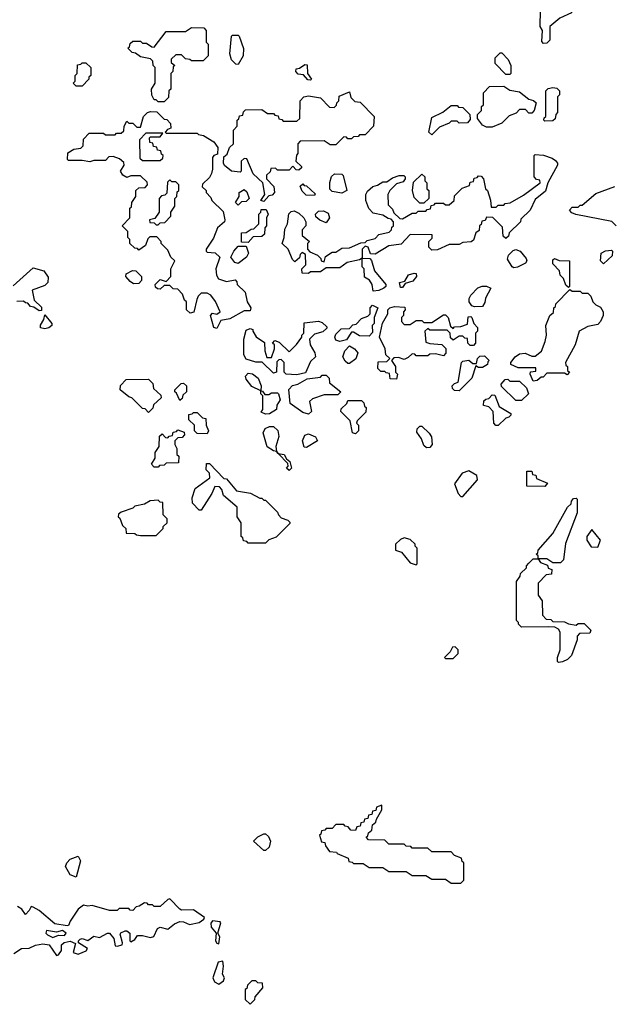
# Model space of a CAD drawing. Extents: x 2889633 to 3052318, y 540750 to 918690.
# Tile 301 of 656: x 2954906 to 2957950, y 746560 to 751600. Entities that reach past the tile are written whole.
import ezdxf

# ---------------------------------------------------------------- set-up
doc = ezdxf.new("R2010")
doc.units = 0

msp = doc.modelspace()

# ---------------------------------------------------------------- linework, layer by layer
at = {"layer": '0CON02XD'}
for points in [[(2957588.3, 751478.3), (2957578.3, 751488.3), (2957582.5, 751545), (2957570, 751565), (2957571.7, 751648.3), (2957605, 751670), (2957635, 751670), (2957662.5, 751652.5), (2957675, 751657.5), (2957720, 751655), (2957730, 751645), (2957730, 751635), (2957671.7, 751608.3), (2957620, 751565), (2957620, 751495), (2957605, 751480), (2957588.3, 751478.3)], [(2955645, 751180), (2955615, 751180), (2955605, 751190), (2955595, 751190), (2955583, 751213), (2955580, 751245), (2955600, 751275), (2955600, 751355), (2955590, 751365), (2955588.3, 751388.3), (2955575, 751400), (2955525, 751410), (2955498.3, 751428.3), (2955481.7, 751431.7), (2955460, 751455), (2955468.3, 751461.7), (2955471.7, 751478.3), (2955485, 751490), (2955525, 751490), (2955535, 751480), (2955555, 751480), (2955581.7, 751461.7), (2955595, 751460), (2955655, 751540), (2955755, 751540), (2955785, 751560), (2955848.3, 751558.3), (2955860, 751545), (2955860, 751485), (2955870, 751475), (2955870, 751415), (2955845, 751390), (2955785, 751390), (2955777, 751397), (2955755, 751400), (2955735, 751420), (2955705, 751420), (2955681.7, 751398.3), (2955681.7, 751381.7), (2955700, 751365), (2955691.7, 751358.3), (2955690, 751335), (2955680, 751325), (2955680, 751245), (2955670, 751235), (2955668.3, 751201.7), (2955645, 751180)], [(2956025, 751370), (2956011.7, 751371.7), (2955990, 751395), (2955982.5, 751425), (2955990, 751515), (2955995, 751520), (2956025, 751520), (2956030, 751515), (2956051.7, 751451.7), (2956050, 751415), (2956025, 751370)], [(2957415, 751320), (2957395, 751320), (2957340, 751375), (2957340, 751405), (2957365, 751430), (2957375, 751430), (2957407, 751397), (2957420, 751365), (2957420, 751325), (2957415, 751320)], [(2955225, 751260), (2955195, 751260), (2955180, 751275), (2955190, 751285), (2955190, 751315), (2955200, 751325), (2955201.7, 751368.3), (2955218.3, 751371.7), (2955225, 751380), (2955245, 751380), (2955270, 751355), (2955270, 751315), (2955260, 751305), (2955260, 751295), (2955225, 751260)], [(2956395, 751290), (2956381.7, 751291.7), (2956358.3, 751318.3), (2956331.7, 751321.7), (2956320, 751335), (2956321.7, 751348.3), (2956338.3, 751351.7), (2956365, 751370), (2956378.3, 751368.3), (2956380, 751325), (2956400, 751295), (2956395, 751290)], [(2956155, 750670), (2956140, 750675), (2956160, 750705), (2956150, 750765), (2956101.7, 750811.7), (2956068.3, 750888.3), (2956055, 750890), (2956040, 750875), (2956040, 750825), (2956035, 750820), (2955990, 750825), (2955953.6, 750853.6), (2955950, 750865), (2955951.7, 750898.3), (2955968.3, 750911.7), (2955980, 750945), (2956000, 750965), (2956000, 751035), (2956020, 751055), (2956020, 751085), (2956028.3, 751091.7), (2956031.7, 751108.3), (2956048.3, 751111.7), (2956051.7, 751128.3), (2956061.7, 751138.3), (2956145, 751140), (2956175, 751120), (2956205, 751120), (2956211.7, 751111.7), (2956228.3, 751108.3), (2956231.7, 751091.7), (2956248.3, 751088.3), (2956255, 751080), (2956325, 751080), (2956340, 751095), (2956342.5, 751185), (2956360, 751205), (2956385, 751210), (2956445, 751200), (2956491.7, 751151.7), (2956515, 751150), (2956528.3, 751161.7), (2956530, 751175), (2956540, 751185), (2956541.7, 751208.3), (2956595, 751230), (2956601.7, 751201.7), (2956621.7, 751181.7), (2956648.3, 751178.3), (2956720, 751105), (2956717.5, 751055), (2956675, 751010), (2956645, 751010), (2956638.3, 751001.7), (2956615, 751000), (2956605, 750990), (2956585, 750990), (2956578.3, 750998.3), (2956565, 751000), (2956525, 750960), (2956495, 750960), (2956465, 750980), (2956341.7, 750978.3), (2956330, 750965), (2956330, 750915), (2956323, 750907), (2956320, 750875), (2956348.3, 750848.3), (2956348.3, 750841.7), (2956335, 750830), (2956321.7, 750831.7), (2956305, 750850), (2956285, 750830), (2956225, 750830), (2956215, 750840), (2956191.7, 750838.3), (2956188.3, 750821.7), (2956170, 750805), (2956170, 750785), (2956207, 750747), (2956210, 750715), (2956198.3, 750701.7), (2956181.7, 750698.3), (2956155, 750670)], [(2957325, 751050), (2957295, 751050), (2957275, 751060), (2957250, 751095), (2957250, 751115), (2957270, 751135), (2957270, 751155), (2957280, 751165), (2957280, 751225), (2957311.7, 751258.3), (2957385, 751260), (2957415, 751240), (2957465, 751230), (2957513, 751193), (2957537, 751187), (2957550, 751175), (2957540, 751135), (2957528.3, 751121.7), (2957511.7, 751121.7), (2957495, 751140), (2957465, 751140), (2957448.3, 751121.7), (2957411.7, 751108.3), (2957375, 751070), (2957325, 751050)], [(2957595, 751080), (2957590, 751085), (2957591.7, 751098.3), (2957600, 751105), (2957600, 751235), (2957611.7, 751248.3), (2957635, 751252.5), (2957655, 751250), (2957670, 751235), (2957670, 751215), (2957660, 751205), (2957660, 751125), (2957650, 751115), (2957647, 751093), (2957635, 751082.5), (2957595, 751080)], [(2955915, 750020), (2955900, 750025), (2955882.5, 750085), (2955893, 750097), (2955915, 750092.5), (2955932.5, 750105), (2955908.3, 750158.3), (2955885, 750190), (2955865, 750200), (2955835, 750200), (2955820, 750185), (2955813, 750167), (2955797.5, 750102.5), (2955778.3, 750098.3), (2955760, 750115), (2955760, 750155), (2955750, 750165), (2955740, 750195), (2955715, 750220), (2955691.7, 750221.7), (2955675, 750240), (2955645, 750240), (2955625, 750220), (2955611.7, 750221.7), (2955601.7, 750231.7), (2955600, 750245), (2955625, 750270), (2955655, 750260), (2955680, 750285), (2955680, 750325), (2955700, 750365), (2955680, 750385), (2955665, 750420), (2955630, 750455), (2955630, 750465), (2955608.3, 750488.3), (2955571.7, 750488.3), (2955561.7, 750478.3), (2955550, 750445), (2955515, 750420), (2955508.3, 750428.3), (2955495, 750430), (2955470, 750455), (2955470, 750475), (2955460, 750485), (2955460, 750515), (2955430, 750545), (2955470, 750585), (2955470, 750635), (2955478.3, 750641.7), (2955480, 750665), (2955500, 750695), (2955500, 750725), (2955515, 750740), (2955548.3, 750741.7), (2955560, 750755), (2955558.3, 750768.3), (2955525, 750800), (2955475, 750800), (2955455, 750792.5), (2955433.6, 750803.6), (2955422.5, 750825), (2955440, 750855), (2955438.3, 750868.3), (2955417, 750887), (2955385, 750900), (2955361.7, 750898.3), (2955345, 750880), (2955285, 750880), (2955265, 750872.5), (2955225, 750880), (2955155, 750880), (2955150, 750885), (2955151.7, 750918.3), (2955183, 750937), (2955218.3, 750941.7), (2955230, 750955), (2955231.7, 750988.3), (2955261.7, 751018.3), (2955335, 751020), (2955345, 751010), (2955395, 751010), (2955401.7, 751018.3), (2955425, 751020), (2955438.3, 751031.7), (2955440, 751055), (2955455, 751080), (2955465, 751070), (2955485, 751070), (2955505, 751050), (2955525, 751050), (2955540, 751105), (2955560, 751125), (2955575, 751130), (2955608.3, 751128.3), (2955645, 751090), (2955658.3, 751088.3), (2955678.3, 751068.3), (2955680, 751045), (2955661.7, 751038.3), (2955650, 751025), (2955655, 751020), (2955815, 751020), (2955821.7, 751011.7), (2955847, 751007), (2955900, 750975), (2955920, 750945), (2955918.3, 750911.7), (2955900, 750905), (2955892.5, 750895), (2955892.5, 750835), (2955887, 750813), (2955878.3, 750791.7), (2955841.7, 750758.3), (2955840, 750745), (2955860, 750725), (2955860, 750715), (2955885, 750690), (2955890, 750675), (2955948.3, 750618.3), (2955956.2, 750575), (2955953.8, 750565), (2955918.8, 750535), (2955897.7, 750482.3), (2955860, 750425), (2955860, 750415), (2955865, 750410), (2955907, 750407), (2955930, 750385), (2955910, 750325), (2955913, 750293), (2955923.6, 750273.6), (2955965, 750260), (2956008.3, 750268.3), (2956018.3, 750258.3), (2956020, 750245), (2956060, 750205), (2956070, 750155), (2956090, 750125), (2956085, 750110), (2956055, 750110), (2955981.7, 750068.3), (2955935, 750060), (2955915, 750020)], [(2957015, 751010), (2957000, 751025), (2957015, 751100), (2957072.5, 751127.5), (2957115, 751160), (2957145, 751160), (2957153, 751153), (2957175, 751150), (2957210, 751115), (2957211.7, 751088.3), (2957198.3, 751071.7), (2957155, 751070), (2957145, 751080), (2957115, 751080), (2957105, 751070), (2957055, 751050), (2957015, 751010)], [(2955625, 750880), (2955638.3, 750891.7), (2955640, 750905), (2955631.7, 750911.7), (2955628.3, 750928.3), (2955611.7, 750931.7), (2955608.3, 750948.3), (2955591.7, 750951.7), (2955588.3, 750968.3), (2955571.7, 750971.7), (2955570, 750995), (2955575, 751000), (2955625, 751000), (2955638.3, 751018.3), (2955551.7, 751018.3), (2955520, 750985), (2955521.7, 750891.7), (2955535, 750880), (2955625, 750880)], [(2956715, 750210), (2956710, 750245), (2956696.4, 750266.4), (2956671.7, 750281.7), (2956670, 750325), (2956660, 750335), (2956660, 750380), (2956645, 750370), (2956583, 750357), (2956545, 750330), (2956475, 750330), (2956445, 750310), (2956395, 750310), (2956385, 750300), (2956351.7, 750301.7), (2956350, 750325), (2956370, 750345), (2956368.3, 750398.3), (2956351.7, 750408.3), (2956341.7, 750398.3), (2956338.3, 750381.7), (2956315, 750360), (2956301.7, 750371.7), (2956280, 750425), (2956250, 750455), (2956260, 750485), (2956263, 750527), (2956277.5, 750555), (2956283.6, 750606.4), (2956295, 750617.5), (2956311.7, 750621.7), (2956335, 750610), (2956360, 750585), (2956370, 750565), (2956370, 750545), (2956352.5, 750525), (2956352.5, 750495), (2956390, 750465), (2956380, 750455), (2956380, 750425), (2956391.7, 750411.7), (2956430, 750395), (2956448.3, 750378.3), (2956450, 750365), (2956465, 750360), (2956471.7, 750388.3), (2956505, 750410), (2956525, 750410), (2956555, 750430), (2956595, 750432.5), (2956653, 750457), (2956675, 750460), (2956685, 750470), (2956725, 750480), (2956745, 750500), (2956797, 750513), (2956810, 750525), (2956811.7, 750538.3), (2956820, 750545), (2956820, 750565), (2956808.3, 750578.3), (2956791.7, 750581.7), (2956765, 750600), (2956715, 750610), (2956693, 750633), (2956677.5, 750675), (2956677.5, 750705), (2956687, 750723), (2956713, 750747), (2956737, 750753), (2956765, 750770), (2956785, 750770), (2956815, 750790), (2956848.3, 750801.7), (2956871.7, 750801.7), (2956880, 750795), (2956880, 750785), (2956869.3, 750770.7), (2956835, 750760), (2956800, 750725), (2956790, 750705), (2956793, 750653), (2956815, 750630), (2956821.7, 750611.7), (2956851.7, 750581.7), (2956865, 750580), (2956915, 750610), (2956935, 750610), (2956945, 750620), (2956985, 750620), (2956991.7, 750628.3), (2957008.3, 750631.7), (2957011.7, 750648.3), (2957028.3, 750651.7), (2957035, 750660), (2957075, 750660), (2957085, 750652.5), (2957105, 750652.5), (2957130, 750675), (2957131.7, 750698.3), (2957171.7, 750738.3), (2957208.3, 750751.7), (2957211.7, 750768.3), (2957228.3, 750771.7), (2957231.7, 750788.3), (2957248.3, 750791.7), (2957255, 750800), (2957268.3, 750798.3), (2957280, 750785), (2957290, 750735), (2957300, 750725), (2957317, 750677), (2957320, 750640), (2957345, 750640), (2957355, 750650), (2957385, 750650), (2957391.7, 750658.3), (2957417, 750663), (2957485, 750702.5), (2957570, 750765), (2957568.3, 750778.3), (2957551.7, 750781.7), (2957540, 750795), (2957540, 750905), (2957545, 750910), (2957587, 750907), (2957631.7, 750891.7), (2957649.3, 750879.3), (2957660, 750865), (2957660, 750855), (2957610, 750765), (2957597, 750723), (2957545, 750680), (2957520, 750625), (2957471.7, 750578.3), (2957470, 750565), (2957411.7, 750508.3), (2957408.3, 750491.7), (2957395, 750480), (2957381.7, 750491.7), (2957378.3, 750538.3), (2957328.3, 750588.3), (2957295, 750590), (2957288.3, 750571.7), (2957271.7, 750568.3), (2957268.3, 750551.7), (2957260, 750545), (2957258.3, 750521.7), (2957241.7, 750508.3), (2957228.3, 750471.7), (2957217.5, 750462.5), (2957175, 750460), (2957155, 750450), (2957105, 750450), (2957045, 750422.5), (2957015, 750420), (2957000, 750435), (2957000, 750465), (2957018.3, 750481.7), (2957018.3, 750498.3), (2956905, 750500), (2956858.3, 750451.7), (2956795, 750442.5), (2956725, 750400), (2956701.7, 750401.7), (2956690, 750435), (2956675, 750440), (2956660, 750425), (2956660, 750380), (2956698.3, 750378.3), (2956707, 750367), (2956722.5, 750315), (2956780, 750245), (2956780, 750235), (2956770, 750225), (2956745, 750213.3), (2956715, 750210)], [(2956555, 750712.5), (2956505, 750720), (2956493, 750733), (2956493, 750767), (2956503, 750797), (2956518.3, 750811.7), (2956555, 750810), (2956561.7, 750801.7), (2956580, 750725), (2956555, 750712.5)], [(2956975, 750660), (2956955, 750660), (2956925, 750690), (2956917.5, 750725), (2956921.7, 750768.3), (2956965, 750810), (2956980, 750795), (2956980, 750775), (2956990, 750765), (2956990, 750735), (2957000, 750725), (2957000, 750685), (2956975, 750660)], [(2955615, 750550), (2955625, 750560), (2955648.3, 750561.7), (2955680, 750595), (2955680, 750615), (2955700, 750645), (2955700, 750685), (2955710, 750695), (2955711.7, 750718.3), (2955720, 750725), (2955720, 750755), (2955705, 750770), (2955685, 750770), (2955675, 750780), (2955661.7, 750768.3), (2955658.3, 750711.7), (2955648.3, 750701.7), (2955631.7, 750698.3), (2955620, 750685), (2955620, 750615), (2955598.3, 750581.7), (2955570, 750575), (2955571.7, 750561.7), (2955595, 750560), (2955605, 750550), (2955615, 750550)], [(2956415, 750700), (2956371.7, 750701.7), (2956351.7, 750721.7), (2956341.7, 750748.3), (2956355, 750760), (2956361.7, 750751.7), (2956375, 750750), (2956418.3, 750708.3), (2956415, 750700)], [(2956025, 750650), (2956010, 750665), (2956030, 750695), (2956030, 750715), (2956055, 750730), (2956068.3, 750718.3), (2956080, 750685), (2956065, 750670), (2956041.7, 750668.3), (2956025, 750650)], [(2957960, 750545), (2957937, 750567), (2957753, 750603), (2957731.7, 750611.7), (2957720, 750625), (2957735, 750640), (2957765, 750640), (2957775, 750650), (2957785, 750650), (2957855, 750710), (2957953, 750747)], [(2956075, 750460), (2956041.7, 750461.7), (2956041.7, 750508.3), (2956065, 750510), (2956091.7, 750528.3), (2956105, 750530), (2956130, 750555), (2956130, 750605), (2956140, 750615), (2956141.7, 750628.3), (2956168.3, 750628.3), (2956177.5, 750605), (2956170, 750585), (2956170, 750545), (2956160, 750535), (2956158.3, 750501.7), (2956145, 750490), (2956101.7, 750488.3), (2956075, 750460)], [(2956475, 750560), (2956443, 750573), (2956421.7, 750591.7), (2956420, 750605), (2956435, 750620), (2956461.7, 750621.7), (2956485, 750610), (2956492.5, 750585), (2956475, 750560)], [(2956025, 750352.5), (2956007.5, 750357.5), (2955987.5, 750385), (2956002.5, 750415), (2956025, 750440), (2956065, 750440), (2956077.5, 750405), (2956067.5, 750385), (2956025, 750352.5)], [(2957435, 750330), (2957427.5, 750335), (2957403.3, 750375), (2957407.5, 750395), (2957431.7, 750418.3), (2957445, 750423.3), (2957467.5, 750415), (2957498.3, 750378.3), (2957502.5, 750365), (2957496.1, 750353.9), (2957455, 750333.3), (2957435, 750330)], [(2957895, 750350), (2957880, 750365), (2957882.5, 750405), (2957905, 750417.5), (2957935, 750420), (2957940, 750415), (2957938.3, 750391.7), (2957895, 750350)], [(2957715, 750230), (2957701.7, 750241.7), (2957690, 750275), (2957673, 750293), (2957670, 750315), (2957635, 750350), (2957635, 750370), (2957643, 750377), (2957667, 750367), (2957720, 750365), (2957720, 750235), (2957715, 750230)], [(2954871.7, 750238.3), (2954975, 750330), (2955030, 750315), (2955051.7, 750281.7), (2955050, 750255), (2955035, 750240), (2954970, 750215), (2954980, 750165), (2955018.3, 750128.3), (2955018.3, 750111.7), (2955005, 750110), (2954978.3, 750128.3), (2954961.7, 750131.7), (2954948.3, 750148.3), (2954935, 750150), (2954925, 750160), (2954891.7, 750158.3)], [(2955488.3, 750248.3), (2955470.7, 750260.7), (2955450, 750285), (2955451.7, 750298.3), (2955483, 750317), (2955500, 750315), (2955530, 750285), (2955530, 750265), (2955515, 750250), (2955488.3, 750248.3)], [(2956865, 750230), (2956855, 750230), (2956850, 750255), (2956878.3, 750261.7), (2956896.4, 750293.6), (2956925, 750302.5), (2956935, 750300), (2956937.5, 750285), (2956917.7, 750262.3), (2956880, 750250), (2956865, 750230)], [(2957235, 750130), (2957220, 750135), (2957206.7, 750155), (2957207, 750173), (2957215, 750190), (2957251.7, 750228.3), (2957273.6, 750236.4), (2957296.4, 750236.4), (2957317.5, 750225), (2957290, 750175), (2957287, 750153), (2957275, 750132.5), (2957235, 750130)], [(2957535, 749750), (2957520, 749785), (2957521.7, 749798.3), (2957548.3, 749801.7), (2957548.3, 749818.3), (2957458.3, 749818.3), (2957420, 749835), (2957420, 749845), (2957442.5, 749875), (2957465, 749890), (2957493.6, 749893.6), (2957528.3, 749878.3), (2957545, 749877.5), (2957576.4, 749903.6), (2957596.4, 749953.6), (2957602.5, 749985), (2957600, 750035), (2957620, 750085), (2957638.3, 750101.7), (2957640, 750125), (2957648.3, 750131.7), (2957650, 750145), (2957721.7, 750218.3), (2957735, 750210), (2957775, 750210), (2957785, 750200), (2957815, 750200), (2957830, 750185), (2957840, 750155), (2957855, 750140), (2957879.3, 750129.3), (2957892.5, 750105), (2957892.5, 750085), (2957880, 750055), (2957865, 750040), (2957815, 750030), (2957770, 750005), (2957750, 749935), (2957700, 749845), (2957701.7, 749831.7), (2957710, 749825), (2957710, 749805), (2957720, 749795), (2957708.3, 749781.7), (2957695, 749790), (2957605, 749790), (2957585, 749770), (2957575, 749770), (2957555, 749752.5), (2957535, 749750)], [(2956545, 749952.5), (2956525, 749960), (2956520, 749975), (2956525, 749990), (2956551.7, 750018.3), (2956595, 750020), (2956611.7, 750038.3), (2956628.3, 750041.7), (2956655, 750070), (2956688.3, 750081.7), (2956700, 750095), (2956700, 750125), (2956711.7, 750138.3), (2956740, 750125), (2956720, 750075), (2956720, 750045), (2956710, 750035), (2956711.7, 749998.3), (2956695, 749980), (2956645, 749982.5), (2956615, 750000), (2956605, 750000), (2956578.3, 749961.7), (2956545, 749952.5)], [(2956835, 749760), (2956801.7, 749761.7), (2956798.3, 749788.3), (2956781.7, 749791.7), (2956775, 749800), (2956755, 749800), (2956740, 749815), (2956741.7, 749848.3), (2956785, 749850), (2956800, 749865), (2956780, 749885), (2956777.5, 749915), (2956747.5, 749975), (2956763, 750047), (2956790, 750095), (2956790, 750115), (2956800, 750125), (2956825, 750132.5), (2956878.3, 750128.3), (2956880, 750115), (2956870, 750105), (2956870, 750085), (2956860, 750075), (2956860, 750055), (2956875, 750040), (2956905, 750040), (2956935, 750060), (2956965, 750060), (2956975, 750050), (2957015, 750050), (2957075, 750090), (2957085, 750090), (2957100, 750075), (2957111.7, 750031.7), (2957125, 750020), (2957132.5, 750027.5), (2957165, 750030), (2957198.3, 750041.7), (2957201.7, 750078.3), (2957215, 750080), (2957220, 750075), (2957230, 750045), (2957250, 750025), (2957250, 750005), (2957240, 749995), (2957240, 749945), (2957228.3, 749931.7), (2957211.7, 749931.7), (2957200, 749945), (2957198.3, 749968.3), (2957185, 749970), (2957175, 749980), (2957155, 749980), (2957125, 749960), (2957111.7, 749971.7), (2957110, 749995), (2957095, 750010), (2957005, 750010), (2956995, 750020), (2956980, 750005), (2956985, 749950), (2957005, 749942.5), (2957067, 749937), (2957087, 749917), (2957087, 749893), (2957075, 749880), (2957035, 749890), (2957005, 749887.5), (2956995, 749880), (2956935, 749880), (2956928.3, 749888.3), (2956915, 749890), (2956895, 749870), (2956875, 749860), (2956845, 749870), (2956821.7, 749868.3), (2956810, 749855), (2956830, 749825), (2956830, 749795), (2956840, 749785), (2956835, 749760)], [(2955035, 750017.5), (2955013, 750023), (2955013, 750037), (2955030, 750065), (2955035, 750090), (2955070, 750045), (2955070, 750035), (2955055, 750022.5), (2955035, 750017.5)], [(2956325, 749782.5), (2956270, 749785), (2956260, 749795), (2956260, 749845), (2956245, 749860), (2956231.7, 749858.3), (2956221.7, 749848.3), (2956220, 749795), (2956205, 749790), (2956147.5, 749847.5), (2956115, 749847.5), (2956065, 749862.5), (2956053.3, 749885), (2956052.5, 749965), (2956065, 750010), (2956085, 750020), (2956100, 750015), (2956100, 750005), (2956117, 749977), (2956158.3, 749948.3), (2956160, 749905), (2956171.7, 749871.7), (2956195, 749870), (2956210, 749915), (2956210, 749935), (2956200, 749945), (2956211.7, 749958.3), (2956235, 749950), (2956285, 749900), (2956323, 749937), (2956350, 749975), (2956350, 749985), (2956360, 749995), (2956361.7, 750048.3), (2956435, 750057.5), (2956455, 750050), (2956478.3, 750028.3), (2956478.3, 750021.7), (2956457, 750003), (2956415, 749990), (2956390, 749965), (2956392.5, 749935), (2956417.5, 749895), (2956420, 749875), (2956395, 749850), (2956368.3, 749791.7), (2956325, 749782.5)], [(2956595, 749840), (2956585, 749840), (2956571.7, 749851.7), (2956560, 749875), (2956570, 749905), (2956595, 749930), (2956620, 749915), (2956637.5, 749895), (2956626.4, 749863.6), (2956595, 749840)], [(2957155, 749700), (2957131.7, 749701.7), (2957121.7, 749711.7), (2957120, 749725), (2957131.7, 749738.3), (2957150, 749745), (2957167.5, 749845), (2957175, 749852.5), (2957205, 749857.5), (2957225, 749840), (2957245, 749840), (2957250, 749865), (2957261.7, 749878.3), (2957285, 749880), (2957310, 749855), (2957301.7, 749848.3), (2957300, 749835), (2957275, 749820), (2957255, 749820), (2957241.7, 749828.3), (2957220, 749765), (2957155, 749700)], [(2955565, 749590), (2955548.3, 749608.3), (2955535, 749610), (2955480, 749665), (2955465, 749670), (2955420, 749705), (2955421.7, 749728.3), (2955451.7, 749758.3), (2955565, 749760), (2955588.3, 749738.3), (2955591.7, 749711.7), (2955628.3, 749678.3), (2955630, 749665), (2955591.7, 749628.3), (2955588.3, 749611.7), (2955565, 749590)], [(2956165, 749580), (2956141.7, 749591.7), (2956150, 749605), (2956150, 749675), (2956140, 749685), (2956140, 749700), (2956095, 749722.5), (2956065, 749760), (2956062.5, 749775), (2956075, 749790), (2956097, 749787), (2956126.7, 749765), (2956142.5, 749725), (2956140, 749700), (2956148.3, 749698.3), (2956161.7, 749681.7), (2956181.7, 749681.7), (2956195, 749690), (2956225, 749690), (2956230, 749685), (2956240, 749655), (2956223, 749627), (2956220, 749605), (2956185, 749582.5), (2956165, 749580)], [(2956385, 749580), (2956355, 749590), (2956290, 749635), (2956283, 749707), (2956303, 749727), (2956330, 749735), (2956378.3, 749761.7), (2956445, 749770), (2956455, 749780), (2956475, 749780), (2956490, 749765), (2956491.7, 749741.7), (2956550, 749695), (2956535, 749680), (2956465, 749680), (2956405, 749660), (2956390, 749645), (2956400, 749595), (2956385, 749580)], [(2957475, 749650), (2957445, 749650), (2957371.7, 749721.7), (2957370, 749735), (2957391.7, 749758.3), (2957405, 749760), (2957415, 749750), (2957465, 749750), (2957500, 749715), (2957510, 749685), (2957475, 749650)], [(2955725, 749650), (2955708.3, 749688.3), (2955700, 749695), (2955700, 749705), (2955731.7, 749738.3), (2955745, 749740), (2955760, 749725), (2955760, 749695), (2955741.7, 749678.3), (2955738.3, 749661.7), (2955725, 749650)], [(2956625, 749480), (2956610, 749485), (2956597, 749547), (2956550, 749595), (2956551.7, 749608.3), (2956580, 749635), (2956585, 749650), (2956655, 749650), (2956668.3, 749638.3), (2956671.7, 749621.7), (2956680, 749615), (2956678.3, 749591.7), (2956633, 749547), (2956630, 749535), (2956640, 749525), (2956640, 749495), (2956625, 749480)], [(2957355, 749522.5), (2957343, 749523), (2957332.5, 749535), (2957330, 749595), (2957308.3, 749618.3), (2957280, 749625), (2957281.7, 749648.3), (2957291.7, 749658.3), (2957308.3, 749661.7), (2957325, 749680), (2957338.3, 749678.3), (2957360.7, 749620.7), (2957420, 749585), (2957420, 749575), (2957410, 749565), (2957395, 749560), (2957355, 749522.5)], [(2955865, 749480), (2955815, 749482.5), (2955800, 749495), (2955800, 749525), (2955771.7, 749551.7), (2955771.7, 749578.3), (2955788.3, 749581.7), (2955795, 749590), (2955815, 749590), (2955841.7, 749561.7), (2955858.3, 749558.3), (2955860, 749525), (2955872.5, 749495), (2955865, 749480)], [(2955615, 749310), (2955595, 749310), (2955580, 749325), (2955600, 749355), (2955600, 749385), (2955620, 749415), (2955621.7, 749468.3), (2955635, 749480), (2955651.7, 749461.7), (2955665, 749460), (2955671.7, 749468.3), (2955688.3, 749471.7), (2955691.7, 749488.3), (2955708.3, 749491.7), (2955715, 749500), (2955748.3, 749488.3), (2955750, 749475), (2955738.3, 749461.7), (2955715, 749460), (2955700, 749445), (2955700, 749425), (2955710, 749405), (2955710, 749375), (2955720, 749365), (2955718.3, 749331.7), (2955655, 749330), (2955645, 749320), (2955621.7, 749318.3), (2955615, 749310)], [(2956285, 749292.5), (2956272.5, 749305), (2956280, 749315), (2956278.3, 749328.3), (2956229.7, 749379.7), (2956220, 749390), (2956205, 749392.5), (2956173, 749413), (2956152.5, 749485), (2956163, 749507), (2956185, 749517.5), (2956205, 749517.5), (2956227, 749497), (2956233, 749467), (2956217.5, 749415), (2956220, 749390), (2956229.7, 749379.7), (2956260, 749375), (2956271.7, 749351.7), (2956288.3, 749338.3), (2956297.5, 749305), (2956285, 749292.5)], [(2956988.3, 749408.3), (2956975, 749420), (2956962.5, 749455), (2956938.3, 749488.3), (2956940, 749505), (2956955, 749520), (2956965, 749520), (2957003, 749483), (2957013.3, 749465), (2957016.7, 749425), (2957005, 749410), (2956988.3, 749408.3)], [(2956375, 749410), (2956361.7, 749411.7), (2956353.8, 749443.8), (2956365, 749472.5), (2956385, 749480), (2956420, 749465), (2956430, 749445), (2956375, 749410)], [(2956165, 748920), (2956075, 748920), (2956068.3, 748928.3), (2956051.7, 748931.7), (2956048.3, 748948.3), (2956040, 748955), (2956040, 749025), (2956020, 749055), (2956020, 749105), (2955950, 749165), (2955940, 749195), (2955928.3, 749208.3), (2955905, 749210), (2955890, 749175), (2955835, 749090), (2955825, 749090), (2955790, 749125), (2955788.3, 749151.7), (2955805, 749200), (2955880, 749255), (2955878.3, 749278.3), (2955860, 749295), (2955861.7, 749328.3), (2955878.3, 749328.3), (2955951.7, 749251.7), (2955965, 749250), (2956015, 749187.5), (2956087, 749177), (2956135, 749150), (2956145, 749150), (2956155, 749140), (2956165, 749140), (2956225, 749080), (2956230, 749065), (2956245, 749050), (2956278.3, 749038.3), (2956288.3, 749028.3), (2956288.3, 749021.7), (2956218.3, 748951.7), (2956181.7, 748938.3), (2956165, 748920)], [(2957175, 749160), (2957250, 749245), (2957246.4, 749266.4), (2957205, 749290), (2957170.5, 749279.6), (2957132.5, 749225), (2957150, 749175), (2957165, 749160), (2957175, 749160)], [(2957595, 749210), (2957501.7, 749211.7), (2957501.7, 749288.3), (2957528.3, 749288.3), (2957531.7, 749271.7), (2957548.3, 749268.3), (2957551.7, 749251.7), (2957608.3, 749228.3), (2957595, 749210)], [(2957665, 748310), (2957660, 748315), (2957660, 748335), (2957672.5, 748375), (2957672.5, 748465), (2957665, 748480), (2957645, 748490), (2957615, 748492.5), (2957475, 748490), (2957460, 748505), (2957460, 748515), (2957450, 748525), (2957450, 748725), (2957468.3, 748751.7), (2957470, 748765), (2957500, 748795), (2957500, 748805), (2957511.7, 748818.3), (2957535, 748840), (2957560, 748840), (2957560, 748855), (2957550, 748865), (2957558.3, 748871.7), (2957560, 748885), (2957635, 748970), (2957710, 749105), (2957728.3, 749121.7), (2957730, 749135), (2957741.7, 749148.3), (2957755, 749150), (2957760, 749145), (2957760, 749075), (2957700.7, 748919.3), (2957690, 748835), (2957675, 748820), (2957635, 748820), (2957605, 748840), (2957560, 748840), (2957571.7, 748821.7), (2957608.3, 748808.3), (2957611.7, 748791.7), (2957630, 748785), (2957628.3, 748761.7), (2957601.7, 748758.3), (2957560, 748715), (2957560, 748655), (2957580, 748625), (2957581.7, 748551.7), (2957601.7, 748531.7), (2957625, 748530), (2957635, 748520), (2957695, 748517.5), (2957715, 748507.5), (2957755, 748500), (2957765, 748510), (2957795, 748510), (2957830, 748475), (2957825, 748460), (2957771.7, 748458.3), (2957760, 748445), (2957760, 748425), (2957730, 748345), (2957710, 748325), (2957685, 748312.5), (2957665, 748310)], [(2955605, 748960), (2955640, 748995), (2955640, 749005), (2955660, 749025), (2955660, 749045), (2955640, 749065), (2955638.3, 749128.3), (2955625, 749130), (2955615, 749140), (2955573, 749137), (2955545, 749120), (2955495, 749110), (2955485, 749100), (2955425, 749080), (2955411.7, 749068.3), (2955410, 749055), (2955418.3, 749048.3), (2955431.7, 749011.7), (2955450, 748995), (2955451.7, 748971.7), (2955495, 748970), (2955503, 748963), (2955525, 748960), (2955605, 748960)], [(2956935, 748810), (2956940, 748815), (2956940, 748895), (2956930, 748905), (2956930, 748915), (2956905, 748940), (2956875, 748947.5), (2956855, 748940), (2956830, 748915), (2956830, 748885), (2956860, 748875), (2956905, 748820), (2956935, 748810)], [(2957865, 748900), (2957880, 748935), (2957835, 748990), (2957810, 748955), (2957810, 748935), (2957831.7, 748901.7), (2957865, 748900)], [(2957125, 748330), (2957150, 748355), (2957150, 748375), (2957135, 748390), (2957121.7, 748388.3), (2957110, 748365), (2957080, 748335), (2957085, 748330), (2957125, 748330)], [(2957165, 747180), (2957180, 747195), (2957180, 747285), (2957171.7, 747291.7), (2957168.3, 747308.3), (2957131.7, 747321.7), (2957115, 747340), (2957015, 747340), (2956995, 747360), (2956915, 747360), (2956908.3, 747368.3), (2956885, 747370), (2956875, 747380), (2956795, 747380), (2956775, 747400), (2956691.7, 747401.7), (2956680, 747415), (2956688.3, 747421.7), (2956691.7, 747438.3), (2956708.3, 747451.7), (2956711.7, 747478.3), (2956728.3, 747491.7), (2956731.7, 747508.3), (2956760, 747555), (2956760, 747580), (2956731.7, 747568.3), (2956728.3, 747551.7), (2956711.7, 747548.3), (2956708.3, 747531.7), (2956691.7, 747528.3), (2956688.3, 747511.7), (2956671.7, 747508.3), (2956668.3, 747491.7), (2956651.7, 747488.3), (2956648.3, 747471.7), (2956631.7, 747468.3), (2956625, 747450), (2956601.7, 747451.7), (2956588.3, 747468.3), (2956571.7, 747471.7), (2956565, 747480), (2956525, 747480), (2956505, 747460), (2956475, 747460), (2956468.3, 747451.7), (2956451.7, 747448.3), (2956448.3, 747431.7), (2956440, 747425), (2956451.7, 747391.7), (2956468.3, 747388.3), (2956471.7, 747371.7), (2956491.7, 747341.7), (2956528.3, 747338.3), (2956531.7, 747331.7), (2956588.3, 747308.3), (2956591.7, 747291.7), (2956608.3, 747288.3), (2956615, 747280), (2956665, 747280), (2956695, 747260), (2956765, 747260), (2956795, 747240), (2956885, 747240), (2956915, 747220), (2956985, 747220), (2957015, 747200), (2957085, 747200), (2957115, 747180), (2957165, 747180)], [(2956165, 747347.5), (2956155, 747347.5), (2956102.5, 747395), (2956125, 747417.5), (2956155, 747432.5), (2956165, 747432.5), (2956179.3, 747419.3), (2956190, 747395), (2956182.5, 747365), (2956165, 747347.5)], [(2955195, 747210), (2955165, 747222.5), (2955140, 747265), (2955146.4, 747283.6), (2955165, 747302.5), (2955205, 747317.5), (2955217.5, 747295), (2955195, 747210)], [(2954875, 746820), (2954915, 746846), (2954955, 746848), (2954986.5, 746863.5), (2955025, 746870), (2955056.7, 746865), (2955095, 746810), (2955105, 746812.5), (2955120, 746835), (2955120, 746865), (2955134.1, 746875.9), (2955165, 746884), (2955191.7, 746871.7), (2955180, 746825), (2955205, 746817.5), (2955246.1, 746833.9), (2955252.5, 746845), (2955207.5, 746875), (2955207.5, 746885), (2955216.2, 746893.8), (2955225, 746896.2), (2955255, 746886), (2955285, 746908.6), (2955315, 746902.5), (2955355, 746924.2), (2955365, 746924), (2955387.1, 746897.1), (2955395, 746860), (2955405, 746857.5), (2955430, 746865), (2955432.5, 746875), (2955420.7, 746919.3), (2955423.3, 746926.7), (2955445, 746936.7), (2955455, 746936.7), (2955470, 746925), (2955470, 746885), (2955475, 746880), (2955495, 746892.5), (2955508.3, 746911.7), (2955535, 746912.5), (2955575, 746901.2), (2955592.7, 746907.3), (2955612.2, 746947.8), (2955624.3, 746955.7), (2955665, 746943.8), (2955698.3, 746971.7), (2955725, 746983.1), (2955745, 746981.9), (2955775, 746969.2), (2955825, 746978.5), (2955848.8, 746995), (2955852.5, 747005), (2955795, 747043.8), (2955735, 747042.5), (2955725, 747047.5), (2955675, 747100), (2955663.6, 747096.4), (2955625, 747060), (2955595, 747060), (2955585, 747070), (2955565, 747070), (2955558.3, 747078.3), (2955545, 747080), (2955518.3, 747061.7), (2955501.7, 747058.3), (2955485, 747040), (2955471.7, 747041.7), (2955465, 747050), (2955415, 747050), (2955405, 747040), (2955365, 747040), (2955276.4, 747066.4), (2955255, 747062.5), (2955233, 747067), (2955205, 747047.5), (2955163.9, 746986.1), (2955156.2, 746963.8), (2955148.8, 746961.2), (2955085, 746971.2), (2955005, 747040), (2954975, 747057.5), (2954965, 747060), (2954955, 747040), (2954935, 747020), (2954916.4, 747046.4), (2954895, 747060)], [(2955925, 746870), (2955930, 746905), (2955920, 746925), (2955936.4, 746976.4), (2955932.5, 746982.5), (2955892.5, 746987.5), (2955884.5, 746975.5), (2955886.7, 746955), (2955912.5, 746925), (2955908.8, 746885), (2955915, 746872.5), (2955925, 746870)], [(2955075, 746902.5), (2955105, 746913.8), (2955135, 746912.5), (2955143.3, 746925), (2955125, 746937.1), (2955095, 746928.8), (2955043, 746937), (2955040, 746925), (2955047.5, 746915), (2955075, 746902.5)], [(2955925, 746662.5), (2955949.2, 746680.8), (2955953.8, 746695), (2955943.3, 746715), (2955950, 746755), (2955945, 746780), (2955922.5, 746775), (2955894, 746695), (2955904, 746675), (2955925, 746662.5)], [(2956085, 746560), (2956110, 746585), (2956111.7, 746598.3), (2956150, 746645), (2956148.3, 746668.3), (2956125, 746670), (2956115, 746680), (2956095, 746680), (2956071.7, 746658.3), (2956068.3, 746641.7), (2956060, 746635), (2956060, 746585), (2956085, 746560)]]:
    msp.add_lwpolyline(points, dxfattribs=at)

doc.saveas('drawing.dxf')
